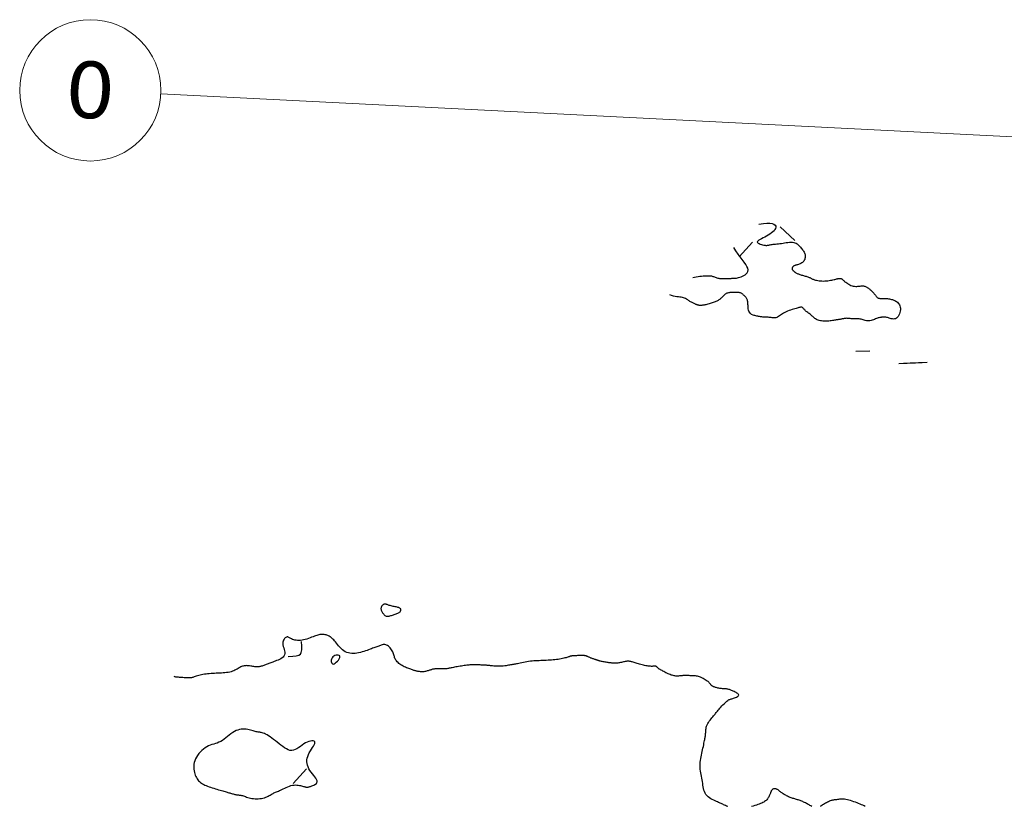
# Model space of a CAD drawing. Header units: millimetres. Extents: x 32690613 to 32693367, y 5343692 to 5344708.
# Tile 506 of 656: x 32692207 to 32692277, y 5344439 to 5344495. Entities that reach past the tile are written whole.
import ezdxf

# ---------------------------------------------------------------- set-up
doc = ezdxf.new("R2010")
doc.units = ezdxf.units.MM
doc.header["$LTSCALE"] = 20
doc.layers.get('0').update_dxf_attribs({"lineweight": 18})
doc.layers.get('Defpoints').update_dxf_attribs({"color": 11, "lineweight": 18})
doc.layers.add('02-DGM_HL_492.50', color=92, linetype='Continuous')
doc.layers.add('02-DGM_HL_493.00', color=102, linetype='Continuous')
doc.styles.add('Verdana', font='verdana.ttf')

# ---------------------------------------------------------------- blocks, each defined once
blk = doc.blocks.new('A$C78070446')
blk.add_line((4469505.561, 5343027.116), (4470255.144, 5342959.865))
blk.add_circle((4469500.581, 5343027.563), 5)
at = {"insert": (4469500.581, 5343027.563), "char_height": 4, "attachment_point": 5, "rotation": 354.86, "line_spacing_factor": 0.252012, "style": 'Verdana'}
blk.add_mtext('0', dxfattribs=at)

msp = doc.modelspace()

# ---------------------------------------------------------------- linework, layer by layer
at = {"layer": '02-DGM_HL_492.50', "elevation": 492.5, "flags": 128}
for points in [[(32692259.706, 5344480.104), (32692260.014, 5344480.156), (32692260.271, 5344480.178), (32692260.478, 5344480.173), (32692260.641, 5344480.145), (32692260.761, 5344480.099), (32692260.842, 5344480.038), (32692260.887, 5344479.967), (32692260.899, 5344479.889), (32692260.881, 5344479.809), (32692260.838, 5344479.727), (32692260.773, 5344479.645), (32692260.688, 5344479.564), (32692260.589, 5344479.484), (32692260.479, 5344479.407), (32692260.361, 5344479.333), (32692260.239, 5344479.263), (32692260.117, 5344479.198), (32692259.999, 5344479.138), (32692259.889, 5344479.082), (32692259.79, 5344479.03), (32692259.706, 5344478.981), (32692259.642, 5344478.935), (32692259.602, 5344478.891), (32692259.588, 5344478.848), (32692259.605, 5344478.807), (32692259.647, 5344478.768), (32692259.709, 5344478.732), (32692259.786, 5344478.699), (32692259.872, 5344478.67), (32692259.962, 5344478.646), (32692260.05, 5344478.627), (32692260.131, 5344478.614), (32692260.201, 5344478.607), (32692260.26, 5344478.607), (32692260.313, 5344478.611), (32692260.36, 5344478.619), (32692260.407, 5344478.629), (32692260.454, 5344478.64), (32692260.505, 5344478.653), (32692260.563, 5344478.664), (32692260.63, 5344478.674), (32692260.705, 5344478.683), (32692260.788, 5344478.691), (32692260.878, 5344478.7), (32692260.975, 5344478.709), (32692261.077, 5344478.72), (32692261.183, 5344478.733), (32692261.294, 5344478.748), (32692261.407, 5344478.766), (32692261.522, 5344478.786), (32692261.636, 5344478.805), (32692261.75, 5344478.821), (32692261.861, 5344478.832), (32692261.968, 5344478.837), (32692262.069, 5344478.834), (32692262.163, 5344478.82), (32692262.249, 5344478.795), (32692262.327, 5344478.758), (32692262.399, 5344478.714), (32692262.465, 5344478.662), (32692262.525, 5344478.605), (32692262.582, 5344478.544), (32692262.635, 5344478.483), (32692262.685, 5344478.421), (32692262.733, 5344478.362), (32692262.779, 5344478.303), (32692262.822, 5344478.246), (32692262.861, 5344478.189), (32692262.895, 5344478.132), (32692262.924, 5344478.073), (32692262.947, 5344478.013), (32692262.964, 5344477.951), (32692262.974, 5344477.886), (32692262.976, 5344477.819), (32692262.971, 5344477.752), (32692262.959, 5344477.685), (32692262.939, 5344477.62), (32692262.913, 5344477.558), (32692262.879, 5344477.501), (32692262.837, 5344477.449), (32692262.789, 5344477.404), (32692262.735, 5344477.364), (32692262.677, 5344477.331), (32692262.617, 5344477.302), (32692262.556, 5344477.277), (32692262.496, 5344477.256), (32692262.44, 5344477.238), (32692262.387, 5344477.223), (32692262.341, 5344477.209), (32692262.3, 5344477.197), (32692262.264, 5344477.185), (32692262.232, 5344477.174), (32692262.204, 5344477.163), (32692262.179, 5344477.15), (32692262.156, 5344477.137), (32692262.136, 5344477.121), (32692262.116, 5344477.104), (32692262.098, 5344477.084), (32692262.082, 5344477.063), (32692262.068, 5344477.041), (32692262.058, 5344477.018), (32692262.051, 5344476.995), (32692262.047, 5344476.972), (32692262.048, 5344476.948), (32692262.053, 5344476.926), (32692262.062, 5344476.904), (32692262.075, 5344476.883), (32692262.091, 5344476.862), (32692262.109, 5344476.841), (32692262.129, 5344476.821), (32692262.15, 5344476.801), (32692262.171, 5344476.781), (32692262.193, 5344476.761), (32692262.215, 5344476.741), (32692262.239, 5344476.721), (32692262.265, 5344476.701), (32692262.293, 5344476.681), (32692262.324, 5344476.662), (32692262.36, 5344476.642), (32692262.4, 5344476.623), (32692262.445, 5344476.604), (32692262.494, 5344476.585), (32692262.547, 5344476.566), (32692262.604, 5344476.548), (32692262.663, 5344476.529), (32692262.725, 5344476.511), (32692262.787, 5344476.492), (32692262.85, 5344476.474), (32692262.913, 5344476.455), (32692262.976, 5344476.437), (32692263.037, 5344476.419), (32692263.096, 5344476.4), (32692263.153, 5344476.381), (32692263.206, 5344476.363), (32692263.256, 5344476.344), (32692263.301, 5344476.325), (32692263.341, 5344476.305), (32692263.378, 5344476.286), (32692263.414, 5344476.267), (32692263.45, 5344476.247), (32692263.489, 5344476.228), (32692263.532, 5344476.209), (32692263.582, 5344476.19), (32692263.64, 5344476.171), (32692263.709, 5344476.153), (32692263.786, 5344476.136), (32692263.871, 5344476.121), (32692263.963, 5344476.107), (32692264.059, 5344476.097), (32692264.16, 5344476.09), (32692264.262, 5344476.087), (32692264.366, 5344476.088), (32692264.47, 5344476.095), (32692264.573, 5344476.106), (32692264.672, 5344476.12), (32692264.768, 5344476.136), (32692264.858, 5344476.154), (32692264.942, 5344476.172), (32692265.018, 5344476.189), (32692265.085, 5344476.205), (32692265.142, 5344476.219), (32692265.19, 5344476.231), (32692265.23, 5344476.24), (32692265.264, 5344476.248), (32692265.294, 5344476.254), (32692265.319, 5344476.259), (32692265.343, 5344476.263), (32692265.366, 5344476.266), (32692265.389, 5344476.269), (32692265.412, 5344476.271), (32692265.436, 5344476.272), (32692265.459, 5344476.271), (32692265.483, 5344476.268), (32692265.506, 5344476.263), (32692265.528, 5344476.256), (32692265.55, 5344476.246), (32692265.571, 5344476.232), (32692265.592, 5344476.216), (32692265.615, 5344476.196), (32692265.641, 5344476.172), (32692265.67, 5344476.145), (32692265.704, 5344476.113), (32692265.744, 5344476.078), (32692265.792, 5344476.038), (32692265.847, 5344475.995), (32692265.911, 5344475.949), (32692265.98, 5344475.902), (32692266.055, 5344475.856), (32692266.133, 5344475.814), (32692266.215, 5344475.776), (32692266.298, 5344475.745), (32692266.382, 5344475.722), (32692266.466, 5344475.71), (32692266.549, 5344475.705), (32692266.63, 5344475.708), (32692266.709, 5344475.714), (32692266.786, 5344475.723), (32692266.859, 5344475.733), (32692266.928, 5344475.741), (32692266.993, 5344475.746), (32692267.053, 5344475.746), (32692267.108, 5344475.741), (32692267.16, 5344475.731), (32692267.208, 5344475.718), (32692267.252, 5344475.701), (32692267.294, 5344475.682), (32692267.334, 5344475.66), (32692267.373, 5344475.636), (32692267.409, 5344475.611), (32692267.445, 5344475.584), (32692267.48, 5344475.557), (32692267.514, 5344475.528), (32692267.547, 5344475.5), (32692267.58, 5344475.47), (32692267.613, 5344475.44), (32692267.645, 5344475.41), (32692267.678, 5344475.38), (32692267.71, 5344475.35), (32692267.742, 5344475.319), (32692267.774, 5344475.288), (32692267.804, 5344475.257), (32692267.834, 5344475.224), (32692267.864, 5344475.191), (32692267.892, 5344475.156), (32692267.919, 5344475.12), (32692267.945, 5344475.083), (32692267.97, 5344475.047), (32692267.996, 5344475.012), (32692268.023, 5344474.979), (32692268.05, 5344474.949), (32692268.079, 5344474.922), (32692268.11, 5344474.9), (32692268.143, 5344474.883), (32692268.179, 5344474.871), (32692268.216, 5344474.862), (32692268.254, 5344474.857), (32692268.294, 5344474.855), (32692268.335, 5344474.854), (32692268.376, 5344474.855), (32692268.418, 5344474.857), (32692268.459, 5344474.858), (32692268.502, 5344474.859), (32692268.546, 5344474.86), (32692268.591, 5344474.86), (32692268.64, 5344474.859), (32692268.691, 5344474.856), (32692268.747, 5344474.851), (32692268.807, 5344474.844), (32692268.873, 5344474.835), (32692268.942, 5344474.823), (32692269.015, 5344474.808), (32692269.089, 5344474.789), (32692269.164, 5344474.767), (32692269.238, 5344474.74), (32692269.311, 5344474.708), (32692269.381, 5344474.672), (32692269.447, 5344474.63), (32692269.508, 5344474.583), (32692269.563, 5344474.529), (32692269.611, 5344474.469), (32692269.651, 5344474.402), (32692269.682, 5344474.328), (32692269.703, 5344474.246), (32692269.713, 5344474.157), (32692269.71, 5344474.059), (32692269.697, 5344473.958), (32692269.673, 5344473.855), (32692269.639, 5344473.754), (32692269.597, 5344473.66), (32692269.548, 5344473.576), (32692269.491, 5344473.505), (32692269.429, 5344473.451), (32692269.362, 5344473.416), (32692269.291, 5344473.399), (32692269.217, 5344473.396), (32692269.143, 5344473.405), (32692269.069, 5344473.421), (32692268.996, 5344473.442), (32692268.926, 5344473.464), (32692268.86, 5344473.484), (32692268.8, 5344473.5), (32692268.744, 5344473.512), (32692268.692, 5344473.519), (32692268.643, 5344473.524), (32692268.598, 5344473.526), (32692268.554, 5344473.527), (32692268.511, 5344473.526), (32692268.47, 5344473.524), (32692268.428, 5344473.523), (32692268.386, 5344473.52), (32692268.342, 5344473.516), (32692268.296, 5344473.511), (32692268.248, 5344473.502), (32692268.197, 5344473.49), (32692268.143, 5344473.474), (32692268.083, 5344473.454), (32692268.019, 5344473.428), (32692267.951, 5344473.399), (32692267.878, 5344473.368), (32692267.803, 5344473.338), (32692267.725, 5344473.311), (32692267.644, 5344473.288), (32692267.562, 5344473.271), (32692267.479, 5344473.263), (32692267.396, 5344473.265), (32692267.313, 5344473.275), (32692267.231, 5344473.291), (32692267.151, 5344473.311), (32692267.073, 5344473.334), (32692266.999, 5344473.356), (32692266.928, 5344473.376), (32692266.863, 5344473.392), (32692266.802, 5344473.402), (32692266.746, 5344473.407), (32692266.692, 5344473.409), (32692266.641, 5344473.407), (32692266.59, 5344473.405), (32692266.538, 5344473.402), (32692266.485, 5344473.4), (32692266.429, 5344473.4), (32692266.368, 5344473.404), (32692266.304, 5344473.41), (32692266.238, 5344473.417), (32692266.17, 5344473.426), (32692266.102, 5344473.434), (32692266.034, 5344473.44), (32692265.968, 5344473.445), (32692265.904, 5344473.447), (32692265.843, 5344473.445), (32692265.785, 5344473.439), (32692265.73, 5344473.431), (32692265.678, 5344473.422), (32692265.628, 5344473.411), (32692265.581, 5344473.4), (32692265.536, 5344473.389), (32692265.492, 5344473.379), (32692265.45, 5344473.371), (32692265.409, 5344473.365), (32692265.368, 5344473.359), (32692265.325, 5344473.354), (32692265.279, 5344473.348), (32692265.23, 5344473.342), (32692265.177, 5344473.335), (32692265.118, 5344473.326), (32692265.052, 5344473.315), (32692264.981, 5344473.303), (32692264.905, 5344473.29), (32692264.825, 5344473.277), (32692264.741, 5344473.265), (32692264.655, 5344473.255), (32692264.567, 5344473.246), (32692264.478, 5344473.241), (32692264.389, 5344473.24), (32692264.3, 5344473.242), (32692264.213, 5344473.248), (32692264.129, 5344473.258), (32692264.047, 5344473.272), (32692263.97, 5344473.29), (32692263.897, 5344473.312), (32692263.831, 5344473.339), (32692263.77, 5344473.37), (32692263.715, 5344473.404), (32692263.663, 5344473.442), (32692263.615, 5344473.482), (32692263.568, 5344473.524), (32692263.522, 5344473.567), (32692263.474, 5344473.61), (32692263.425, 5344473.653), (32692263.373, 5344473.695), (32692263.318, 5344473.737), (32692263.263, 5344473.778), (32692263.207, 5344473.818), (32692263.152, 5344473.858), (32692263.099, 5344473.898), (32692263.049, 5344473.938), (32692263.003, 5344473.978), (32692262.963, 5344474.018), (32692262.926, 5344474.057), (32692262.893, 5344474.095), (32692262.862, 5344474.129), (32692262.833, 5344474.161), (32692262.804, 5344474.187), (32692262.774, 5344474.209), (32692262.744, 5344474.224), (32692262.711, 5344474.231), (32692262.674, 5344474.232), (32692262.633, 5344474.227), (32692262.587, 5344474.217), (32692262.535, 5344474.203), (32692262.475, 5344474.185), (32692262.407, 5344474.164), (32692262.33, 5344474.141), (32692262.243, 5344474.116), (32692262.147, 5344474.089), (32692262.046, 5344474.06), (32692261.942, 5344474.029), (32692261.836, 5344473.995), (32692261.731, 5344473.957), (32692261.63, 5344473.916), (32692261.534, 5344473.87), (32692261.446, 5344473.821), (32692261.365, 5344473.769), (32692261.29, 5344473.717), (32692261.219, 5344473.666), (32692261.152, 5344473.617), (32692261.088, 5344473.574), (32692261.026, 5344473.537), (32692260.965, 5344473.509), (32692260.903, 5344473.491), (32692260.84, 5344473.481), (32692260.777, 5344473.479), (32692260.712, 5344473.482), (32692260.646, 5344473.489), (32692260.578, 5344473.498), (32692260.508, 5344473.508), (32692260.436, 5344473.516), (32692260.362, 5344473.523), (32692260.285, 5344473.527), (32692260.208, 5344473.53), (32692260.13, 5344473.533), (32692260.051, 5344473.536), (32692259.974, 5344473.54), (32692259.898, 5344473.545), (32692259.823, 5344473.553), (32692259.751, 5344473.565), (32692259.681, 5344473.578), (32692259.613, 5344473.593), (32692259.546, 5344473.609), (32692259.481, 5344473.625), (32692259.417, 5344473.641), (32692259.354, 5344473.655), (32692259.29, 5344473.666)], [(32692262.253, 5344478.952), (32692261.215, 5344479.913)], [(32692259.255, 5344478.835), (32692258.295, 5344477.797)], [(32692255.016, 5344476.335), (32692255.142, 5344476.367), (32692255.269, 5344476.393), (32692255.396, 5344476.412), (32692255.521, 5344476.427), (32692255.641, 5344476.438), (32692255.754, 5344476.445), (32692255.858, 5344476.451), (32692255.95, 5344476.454), (32692256.029, 5344476.457), (32692256.097, 5344476.46), (32692256.156, 5344476.46), (32692256.208, 5344476.459), (32692256.255, 5344476.456), (32692256.299, 5344476.45), (32692256.343, 5344476.442), (32692256.389, 5344476.43), (32692256.438, 5344476.414), (32692256.491, 5344476.396), (32692256.547, 5344476.376), (32692256.605, 5344476.355), (32692256.666, 5344476.334), (32692256.727, 5344476.314), (32692256.79, 5344476.296), (32692256.853, 5344476.281), (32692256.916, 5344476.27), (32692256.979, 5344476.262), (32692257.042, 5344476.257), (32692257.104, 5344476.255), (32692257.167, 5344476.254), (32692257.23, 5344476.255), (32692257.292, 5344476.257), (32692257.354, 5344476.259), (32692257.417, 5344476.262), (32692257.479, 5344476.264), (32692257.542, 5344476.266), (32692257.604, 5344476.269), (32692257.667, 5344476.271), (32692257.729, 5344476.274), (32692257.792, 5344476.276), (32692257.854, 5344476.279), (32692257.917, 5344476.281), (32692257.98, 5344476.285), (32692258.046, 5344476.291), (32692258.114, 5344476.299), (32692258.186, 5344476.312), (32692258.263, 5344476.33), (32692258.345, 5344476.354), (32692258.434, 5344476.385), (32692258.529, 5344476.424), (32692258.626, 5344476.472), (32692258.718, 5344476.529), (32692258.801, 5344476.597), (32692258.867, 5344476.676), (32692258.911, 5344476.767), (32692258.928, 5344476.87), (32692258.911, 5344476.987), (32692258.856, 5344477.118), (32692258.768, 5344477.263), (32692258.655, 5344477.423), (32692258.522, 5344477.597), (32692258.377, 5344477.787), (32692258.226, 5344477.992), (32692258.077, 5344478.213), (32692257.936, 5344478.45)], [(32692259.29, 5344473.666), (32692259.178, 5344473.728), (32692259.093, 5344473.797), (32692259.03, 5344473.872), (32692258.987, 5344473.951), (32692258.96, 5344474.033), (32692258.945, 5344474.116), (32692258.937, 5344474.198), (32692258.933, 5344474.278), (32692258.93, 5344474.354), (32692258.927, 5344474.426), (32692258.922, 5344474.494), (32692258.917, 5344474.558), (32692258.909, 5344474.619), (32692258.9, 5344474.675), (32692258.887, 5344474.727), (32692258.872, 5344474.776), (32692258.853, 5344474.82), (32692258.83, 5344474.861), (32692258.805, 5344474.898), (32692258.777, 5344474.933), (32692258.748, 5344474.967), (32692258.717, 5344474.998), (32692258.685, 5344475.029), (32692258.652, 5344475.059), (32692258.62, 5344475.089), (32692258.587, 5344475.118), (32692258.553, 5344475.147), (32692258.518, 5344475.173), (32692258.48, 5344475.198), (32692258.441, 5344475.221), (32692258.398, 5344475.24), (32692258.353, 5344475.256), (32692258.303, 5344475.268), (32692258.251, 5344475.276), (32692258.196, 5344475.281), (32692258.138, 5344475.284), (32692258.078, 5344475.284), (32692258.017, 5344475.284), (32692257.955, 5344475.282), (32692257.893, 5344475.279), (32692257.831, 5344475.277), (32692257.769, 5344475.274), (32692257.708, 5344475.27), (32692257.649, 5344475.265), (32692257.591, 5344475.257), (32692257.537, 5344475.248), (32692257.485, 5344475.236), (32692257.437, 5344475.22), (32692257.392, 5344475.201), (32692257.352, 5344475.178), (32692257.314, 5344475.153), (32692257.279, 5344475.125), (32692257.246, 5344475.096), (32692257.214, 5344475.065), (32692257.184, 5344475.033), (32692257.153, 5344475), (32692257.123, 5344474.968), (32692257.093, 5344474.936), (32692257.061, 5344474.903), (32692257.028, 5344474.871), (32692256.993, 5344474.84), (32692256.956, 5344474.808), (32692256.915, 5344474.778), (32692256.871, 5344474.747), (32692256.824, 5344474.718), (32692256.772, 5344474.689), (32692256.717, 5344474.661), (32692256.659, 5344474.633), (32692256.597, 5344474.606), (32692256.532, 5344474.581), (32692256.464, 5344474.556), (32692256.393, 5344474.531), (32692256.32, 5344474.508), (32692256.245, 5344474.486), (32692256.17, 5344474.465), (32692256.094, 5344474.446), (32692256.02, 5344474.428), (32692255.948, 5344474.412), (32692255.88, 5344474.398), (32692255.815, 5344474.386), (32692255.756, 5344474.377), (32692255.701, 5344474.369), (32692255.65, 5344474.364), (32692255.603, 5344474.361), (32692255.56, 5344474.36), (32692255.519, 5344474.361), (32692255.481, 5344474.364), (32692255.445, 5344474.368), (32692255.411, 5344474.375), (32692255.378, 5344474.383), (32692255.345, 5344474.393), (32692255.312, 5344474.405), (32692255.278, 5344474.418), (32692255.242, 5344474.433), (32692255.204, 5344474.45), (32692255.163, 5344474.469), (32692255.119, 5344474.489), (32692255.072, 5344474.51), (32692255.023, 5344474.533), (32692254.972, 5344474.558), (32692254.921, 5344474.585), (32692254.868, 5344474.613), (32692254.817, 5344474.643), (32692254.766, 5344474.675), (32692254.717, 5344474.709), (32692254.668, 5344474.743), (32692254.617, 5344474.778), (32692254.564, 5344474.811), (32692254.506, 5344474.843), (32692254.443, 5344474.871), (32692254.373, 5344474.896), (32692254.293, 5344474.916), (32692254.204, 5344474.932), (32692254.106, 5344474.944), (32692254.001, 5344474.956), (32692253.888, 5344474.97), (32692253.77, 5344474.989), (32692253.648, 5344475.016), (32692253.523, 5344475.054), (32692253.397, 5344475.104)], [(32692266.562, 5344471.115), (32692267.562, 5344471.154)], [(32692271.598, 5344470.311), (32692271.266, 5344470.298), (32692271.004, 5344470.287), (32692270.79, 5344470.279), (32692270.598, 5344470.272), (32692270.407, 5344470.264), (32692270.192, 5344470.256), (32692269.931, 5344470.246), (32692269.599, 5344470.233)]]:
    msp.add_lwpolyline(points, dxfattribs=at)
at = {"layer": '02-DGM_HL_493.00', "elevation": 493, "flags": 128}
for points in [[(32692233.235, 5344453.228), (32692233.2, 5344453.224), (32692233.165, 5344453.213), (32692233.131, 5344453.197), (32692233.099, 5344453.177), (32692233.069, 5344453.153), (32692233.042, 5344453.125), (32692233.017, 5344453.096), (32692232.995, 5344453.064), (32692232.978, 5344453.032), (32692232.964, 5344452.998), (32692232.955, 5344452.963), (32692232.95, 5344452.925), (32692232.95, 5344452.886), (32692232.956, 5344452.845), (32692232.967, 5344452.801), (32692232.984, 5344452.754), (32692233.006, 5344452.704), (32692233.034, 5344452.653), (32692233.067, 5344452.602), (32692233.104, 5344452.552), (32692233.144, 5344452.506), (32692233.187, 5344452.464), (32692233.232, 5344452.429), (32692233.279, 5344452.401), (32692233.326, 5344452.382), (32692233.374, 5344452.372), (32692233.423, 5344452.369), (32692233.474, 5344452.372), (32692233.527, 5344452.38), (32692233.582, 5344452.393), (32692233.64, 5344452.408), (32692233.7, 5344452.426), (32692233.763, 5344452.444), (32692233.828, 5344452.464), (32692233.894, 5344452.484), (32692233.959, 5344452.506), (32692234.022, 5344452.528), (32692234.082, 5344452.552), (32692234.138, 5344452.577), (32692234.188, 5344452.603), (32692234.232, 5344452.631), (32692234.269, 5344452.659), (32692234.299, 5344452.688), (32692234.323, 5344452.717), (32692234.342, 5344452.746), (32692234.354, 5344452.775), (32692234.361, 5344452.803), (32692234.363, 5344452.83), (32692234.359, 5344452.855), (32692234.35, 5344452.879), (32692234.335, 5344452.901), (32692234.313, 5344452.922), (32692234.284, 5344452.942), (32692234.249, 5344452.961), (32692234.205, 5344452.978), (32692234.154, 5344452.994), (32692234.094, 5344453.01), (32692234.028, 5344453.024), (32692233.957, 5344453.038), (32692233.883, 5344453.052), (32692233.808, 5344453.067), (32692233.734, 5344453.082), (32692233.663, 5344453.098), (32692233.597, 5344453.116), (32692233.537, 5344453.135), (32692233.483, 5344453.154), (32692233.433, 5344453.174), (32692233.389, 5344453.192), (32692233.347, 5344453.207), (32692233.308, 5344453.219), (32692233.271, 5344453.227)], [(32692229.545, 5344449.486), (32692229.493, 5344449.415), (32692229.457, 5344449.334), (32692229.437, 5344449.25), (32692229.432, 5344449.169), (32692229.443, 5344449.096), (32692229.469, 5344449.038), (32692229.509, 5344448.999), (32692229.565, 5344448.987), (32692229.633, 5344449.004), (32692229.711, 5344449.047), (32692229.791, 5344449.11), (32692229.87, 5344449.186), (32692229.94, 5344449.27), (32692229.996, 5344449.355), (32692230.033, 5344449.436), (32692230.045, 5344449.506), (32692230.028, 5344449.56), (32692229.986, 5344449.597), (32692229.926, 5344449.618), (32692229.853, 5344449.623), (32692229.772, 5344449.612), (32692229.69, 5344449.586), (32692229.612, 5344449.544)], [(32692224.697, 5344439.523), (32692224.793, 5344439.554), (32692224.883, 5344439.591), (32692224.967, 5344439.63), (32692225.046, 5344439.672), (32692225.12, 5344439.714), (32692225.19, 5344439.755), (32692225.256, 5344439.795), (32692225.319, 5344439.831), (32692225.379, 5344439.862), (32692225.438, 5344439.89), (32692225.496, 5344439.916), (32692225.556, 5344439.942), (32692225.62, 5344439.969), (32692225.688, 5344439.997), (32692225.762, 5344440.03), (32692225.843, 5344440.068), (32692225.934, 5344440.112), (32692226.031, 5344440.16), (32692226.135, 5344440.21), (32692226.243, 5344440.26), (32692226.355, 5344440.307), (32692226.467, 5344440.349), (32692226.579, 5344440.384), (32692226.689, 5344440.41), (32692226.796, 5344440.424), (32692226.899, 5344440.428), (32692226.997, 5344440.424), (32692227.09, 5344440.413), (32692227.178, 5344440.398), (32692227.259, 5344440.379), (32692227.333, 5344440.359), (32692227.401, 5344440.34), (32692227.46, 5344440.323), (32692227.513, 5344440.308), (32692227.559, 5344440.295), (32692227.601, 5344440.285), (32692227.638, 5344440.278), (32692227.673, 5344440.273), (32692227.705, 5344440.27), (32692227.737, 5344440.27), (32692227.768, 5344440.272), (32692227.8, 5344440.278), (32692227.835, 5344440.285), (32692227.871, 5344440.296), (32692227.912, 5344440.309), (32692227.958, 5344440.325), (32692228.009, 5344440.344), (32692228.067, 5344440.366), (32692228.132, 5344440.391), (32692228.2, 5344440.42), (32692228.266, 5344440.453), (32692228.328, 5344440.493), (32692228.379, 5344440.539), (32692228.416, 5344440.593), (32692228.433, 5344440.655), (32692228.428, 5344440.728), (32692228.396, 5344440.81), (32692228.342, 5344440.902), (32692228.271, 5344441.002), (32692228.189, 5344441.109), (32692228.1, 5344441.222), (32692228.011, 5344441.339), (32692227.927, 5344441.459), (32692227.853, 5344441.581), (32692227.793, 5344441.704), (32692227.749, 5344441.827), (32692227.721, 5344441.951), (32692227.708, 5344442.076), (32692227.711, 5344442.201), (32692227.73, 5344442.327), (32692227.764, 5344442.453), (32692227.813, 5344442.58), (32692227.878, 5344442.707), (32692227.952, 5344442.833), (32692228.03, 5344442.955), (32692228.107, 5344443.071), (32692228.176, 5344443.179), (32692228.232, 5344443.277), (32692228.269, 5344443.362), (32692228.281, 5344443.432), (32692228.263, 5344443.486), (32692228.22, 5344443.524), (32692228.153, 5344443.545), (32692228.067, 5344443.549), (32692227.967, 5344443.537), (32692227.855, 5344443.51), (32692227.737, 5344443.466), (32692227.614, 5344443.406), (32692227.492, 5344443.332), (32692227.37, 5344443.248), (32692227.249, 5344443.16), (32692227.127, 5344443.075), (32692227.005, 5344442.996), (32692226.882, 5344442.932), (32692226.759, 5344442.887), (32692226.635, 5344442.868), (32692226.509, 5344442.878), (32692226.383, 5344442.914), (32692226.255, 5344442.974), (32692226.127, 5344443.051), (32692225.998, 5344443.142), (32692225.869, 5344443.242), (32692225.74, 5344443.347), (32692225.611, 5344443.453), (32692225.482, 5344443.555), (32692225.355, 5344443.653), (32692225.23, 5344443.744), (32692225.11, 5344443.828), (32692224.995, 5344443.904), (32692224.887, 5344443.97), (32692224.787, 5344444.026), (32692224.697, 5344444.071), (32692224.618, 5344444.103), (32692224.547, 5344444.125), (32692224.483, 5344444.14), (32692224.423, 5344444.149), (32692224.367, 5344444.154), (32692224.311, 5344444.159), (32692224.254, 5344444.166), (32692224.193, 5344444.176), (32692224.127, 5344444.192), (32692224.056, 5344444.213), (32692223.979, 5344444.237), (32692223.898, 5344444.264), (32692223.81, 5344444.29), (32692223.718, 5344444.316), (32692223.621, 5344444.339), (32692223.519, 5344444.358), (32692223.411, 5344444.372), (32692223.3, 5344444.379), (32692223.184, 5344444.378), (32692223.066, 5344444.368), (32692222.946, 5344444.348), (32692222.824, 5344444.315), (32692222.702, 5344444.27), (32692222.579, 5344444.21), (32692222.457, 5344444.136), (32692222.335, 5344444.05), (32692222.214, 5344443.956), (32692222.093, 5344443.858), (32692221.971, 5344443.76), (32692221.85, 5344443.666), (32692221.728, 5344443.58), (32692221.606, 5344443.505), (32692221.483, 5344443.445), (32692221.36, 5344443.396), (32692221.236, 5344443.356), (32692221.113, 5344443.319), (32692220.989, 5344443.282), (32692220.866, 5344443.242), (32692220.742, 5344443.193), (32692220.62, 5344443.133), (32692220.498, 5344443.058), (32692220.379, 5344442.97), (32692220.264, 5344442.87), (32692220.155, 5344442.76), (32692220.054, 5344442.643), (32692219.963, 5344442.521), (32692219.885, 5344442.395), (32692219.82, 5344442.268), (32692219.77, 5344442.141), (32692219.734, 5344442.015), (32692219.711, 5344441.891), (32692219.7, 5344441.77), (32692219.699, 5344441.651), (32692219.707, 5344441.536), (32692219.723, 5344441.426), (32692219.745, 5344441.32), (32692219.773, 5344441.219), (32692219.805, 5344441.124), (32692219.843, 5344441.034), (32692219.885, 5344440.95), (32692219.932, 5344440.871), (32692219.985, 5344440.797), (32692220.042, 5344440.729), (32692220.105, 5344440.667), (32692220.172, 5344440.609), (32692220.244, 5344440.557), (32692220.322, 5344440.508), (32692220.404, 5344440.463), (32692220.492, 5344440.421), (32692220.585, 5344440.38), (32692220.683, 5344440.342), (32692220.786, 5344440.304), (32692220.894, 5344440.267), (32692221.006, 5344440.23), (32692221.119, 5344440.193), (32692221.233, 5344440.158), (32692221.345, 5344440.124), (32692221.455, 5344440.092), (32692221.56, 5344440.061), (32692221.658, 5344440.032), (32692221.749, 5344440.006), (32692221.834, 5344439.981), (32692221.912, 5344439.959), (32692221.985, 5344439.937), (32692222.054, 5344439.917), (32692222.121, 5344439.898), (32692222.185, 5344439.879), (32692222.249, 5344439.861), (32692222.312, 5344439.842), (32692222.375, 5344439.824), (32692222.437, 5344439.807), (32692222.498, 5344439.791), (32692222.558, 5344439.775), (32692222.616, 5344439.762), (32692222.672, 5344439.75), (32692222.726, 5344439.74), (32692222.777, 5344439.733), (32692222.827, 5344439.727), (32692222.876, 5344439.722), (32692222.925, 5344439.717), (32692222.976, 5344439.71), (32692223.029, 5344439.701), (32692223.085, 5344439.689), (32692223.146, 5344439.673), (32692223.212, 5344439.653), (32692223.283, 5344439.628), (32692223.36, 5344439.602), (32692223.441, 5344439.574), (32692223.528, 5344439.546), (32692223.621, 5344439.52), (32692223.718, 5344439.497), (32692223.82, 5344439.477), (32692223.928, 5344439.463), (32692224.038, 5344439.455), (32692224.151, 5344439.452), (32692224.265, 5344439.454), (32692224.378, 5344439.463), (32692224.488, 5344439.477), (32692224.595, 5344439.497)]]:
    msp.add_lwpolyline(points, close=True, dxfattribs=at)
for points in [[(32692257.493, 5344438.906), (32692257.411, 5344438.937), (32692257.335, 5344438.969), (32692257.263, 5344439), (32692257.197, 5344439.03), (32692257.135, 5344439.058), (32692257.077, 5344439.084), (32692257.021, 5344439.11), (32692256.963, 5344439.136), (32692256.903, 5344439.163), (32692256.839, 5344439.192), (32692256.767, 5344439.224), (32692256.687, 5344439.26), (32692256.598, 5344439.301), (32692256.501, 5344439.347), (32692256.399, 5344439.399), (32692256.297, 5344439.457), (32692256.198, 5344439.522), (32692256.104, 5344439.593), (32692256.018, 5344439.672), (32692255.945, 5344439.76), (32692255.886, 5344439.855), (32692255.84, 5344439.957), (32692255.805, 5344440.066), (32692255.777, 5344440.18), (32692255.756, 5344440.299), (32692255.737, 5344440.42), (32692255.72, 5344440.543), (32692255.701, 5344440.667), (32692255.679, 5344440.792), (32692255.654, 5344440.916), (32692255.629, 5344441.04), (32692255.603, 5344441.164), (32692255.58, 5344441.288), (32692255.561, 5344441.413), (32692255.546, 5344441.537), (32692255.537, 5344441.662), (32692255.536, 5344441.787), (32692255.542, 5344441.912), (32692255.553, 5344442.038), (32692255.57, 5344442.163), (32692255.59, 5344442.289), (32692255.613, 5344442.415), (32692255.638, 5344442.541), (32692255.665, 5344442.668), (32692255.691, 5344442.793), (32692255.717, 5344442.918), (32692255.742, 5344443.04), (32692255.767, 5344443.158), (32692255.791, 5344443.271), (32692255.813, 5344443.377), (32692255.833, 5344443.475), (32692255.852, 5344443.564), (32692255.868, 5344443.644), (32692255.883, 5344443.714), (32692255.895, 5344443.778), (32692255.906, 5344443.838), (32692255.914, 5344443.894), (32692255.921, 5344443.95), (32692255.926, 5344444.007), (32692255.93, 5344444.068), (32692255.932, 5344444.133), (32692255.934, 5344444.203), (32692255.938, 5344444.276), (32692255.945, 5344444.353), (32692255.956, 5344444.433), (32692255.973, 5344444.515), (32692255.997, 5344444.599), (32692256.031, 5344444.683), (32692256.074, 5344444.768), (32692256.125, 5344444.853), (32692256.183, 5344444.937), (32692256.245, 5344445.018), (32692256.309, 5344445.098), (32692256.373, 5344445.174), (32692256.435, 5344445.246), (32692256.493, 5344445.313), (32692256.544, 5344445.375), (32692256.592, 5344445.433), (32692256.636, 5344445.489), (32692256.68, 5344445.544), (32692256.724, 5344445.6), (32692256.77, 5344445.658), (32692256.821, 5344445.72), (32692256.877, 5344445.787), (32692256.94, 5344445.86), (32692257.009, 5344445.937), (32692257.082, 5344446.017), (32692257.157, 5344446.096), (32692257.232, 5344446.173), (32692257.305, 5344446.245), (32692257.374, 5344446.31), (32692257.438, 5344446.365), (32692257.496, 5344446.408), (32692257.547, 5344446.442), (32692257.596, 5344446.467), (32692257.642, 5344446.487), (32692257.689, 5344446.503), (32692257.737, 5344446.517), (32692257.79, 5344446.531), (32692257.848, 5344446.547), (32692257.913, 5344446.567), (32692257.982, 5344446.591), (32692258.051, 5344446.618), (32692258.117, 5344446.648), (32692258.175, 5344446.68), (32692258.223, 5344446.715), (32692258.255, 5344446.75), (32692258.27, 5344446.786), (32692258.263, 5344446.823), (32692258.237, 5344446.86), (32692258.197, 5344446.897), (32692258.144, 5344446.933), (32692258.083, 5344446.968), (32692258.017, 5344447.001), (32692257.949, 5344447.033), (32692257.884, 5344447.063), (32692257.822, 5344447.091), (32692257.766, 5344447.116), (32692257.712, 5344447.138), (32692257.661, 5344447.159), (32692257.611, 5344447.176), (32692257.562, 5344447.191), (32692257.512, 5344447.204), (32692257.461, 5344447.213), (32692257.407, 5344447.22), (32692257.351, 5344447.226), (32692257.293, 5344447.229), (32692257.234, 5344447.232), (32692257.173, 5344447.235), (32692257.112, 5344447.239), (32692257.049, 5344447.244), (32692256.987, 5344447.25), (32692256.924, 5344447.26), (32692256.862, 5344447.271), (32692256.8, 5344447.284), (32692256.741, 5344447.299), (32692256.684, 5344447.315), (32692256.629, 5344447.332), (32692256.579, 5344447.349), (32692256.532, 5344447.366), (32692256.49, 5344447.383), (32692256.452, 5344447.4), (32692256.418, 5344447.416), (32692256.388, 5344447.433), (32692256.362, 5344447.451), (32692256.339, 5344447.469), (32692256.319, 5344447.488), (32692256.301, 5344447.507), (32692256.286, 5344447.528), (32692256.271, 5344447.55), (32692256.255, 5344447.575), (32692256.236, 5344447.601), (32692256.213, 5344447.631), (32692256.184, 5344447.663), (32692256.147, 5344447.699), (32692256.1, 5344447.738), (32692256.043, 5344447.782), (32692255.977, 5344447.828), (32692255.904, 5344447.876), (32692255.825, 5344447.924), (32692255.743, 5344447.969), (32692255.659, 5344448.012), (32692255.576, 5344448.05), (32692255.495, 5344448.082), (32692255.418, 5344448.106), (32692255.344, 5344448.124), (32692255.273, 5344448.137), (32692255.206, 5344448.145), (32692255.14, 5344448.15), (32692255.076, 5344448.152), (32692255.012, 5344448.154), (32692254.95, 5344448.156), (32692254.887, 5344448.158), (32692254.824, 5344448.161), (32692254.762, 5344448.165), (32692254.699, 5344448.168), (32692254.636, 5344448.171), (32692254.574, 5344448.173), (32692254.511, 5344448.173), (32692254.449, 5344448.172), (32692254.386, 5344448.168), (32692254.324, 5344448.163), (32692254.262, 5344448.157), (32692254.199, 5344448.151), (32692254.137, 5344448.145), (32692254.075, 5344448.139), (32692254.012, 5344448.135), (32692253.95, 5344448.133), (32692253.887, 5344448.134), (32692253.824, 5344448.138), (32692253.76, 5344448.144), (32692253.695, 5344448.155), (32692253.629, 5344448.168), (32692253.561, 5344448.186), (32692253.491, 5344448.208), (32692253.418, 5344448.234), (32692253.343, 5344448.265), (32692253.266, 5344448.299), (32692253.189, 5344448.335), (32692253.113, 5344448.373), (32692253.039, 5344448.411), (32692252.969, 5344448.448), (32692252.903, 5344448.484), (32692252.844, 5344448.516), (32692252.791, 5344448.545), (32692252.746, 5344448.57), (32692252.706, 5344448.593), (32692252.671, 5344448.614), (32692252.64, 5344448.633), (32692252.613, 5344448.652), (32692252.588, 5344448.671), (32692252.566, 5344448.69), (32692252.545, 5344448.711), (32692252.525, 5344448.732), (32692252.505, 5344448.753), (32692252.485, 5344448.773), (32692252.466, 5344448.791), (32692252.445, 5344448.807), (32692252.424, 5344448.82), (32692252.401, 5344448.83), (32692252.376, 5344448.834), (32692252.349, 5344448.835), (32692252.318, 5344448.834), (32692252.283, 5344448.831), (32692252.244, 5344448.827), (32692252.199, 5344448.823), (32692252.147, 5344448.821), (32692252.088, 5344448.821), (32692252.022, 5344448.825), (32692251.949, 5344448.831), (32692251.87, 5344448.841), (32692251.786, 5344448.853), (32692251.7, 5344448.868), (32692251.611, 5344448.885), (32692251.521, 5344448.905), (32692251.431, 5344448.926), (32692251.342, 5344448.95), (32692251.255, 5344448.975), (32692251.17, 5344449), (32692251.088, 5344449.026), (32692251.009, 5344449.051), (32692250.935, 5344449.075), (32692250.864, 5344449.098), (32692250.798, 5344449.119), (32692250.737, 5344449.137), (32692250.68, 5344449.152), (32692250.627, 5344449.164), (32692250.575, 5344449.173), (32692250.524, 5344449.179), (32692250.472, 5344449.182), (32692250.418, 5344449.181), (32692250.362, 5344449.177), (32692250.302, 5344449.168), (32692250.239, 5344449.157), (32692250.174, 5344449.144), (32692250.107, 5344449.129), (32692250.039, 5344449.113), (32692249.973, 5344449.098), (32692249.907, 5344449.083), (32692249.844, 5344449.07), (32692249.783, 5344449.06), (32692249.725, 5344449.051), (32692249.67, 5344449.045), (32692249.617, 5344449.041), (32692249.566, 5344449.038), (32692249.516, 5344449.037), (32692249.469, 5344449.038), (32692249.422, 5344449.04), (32692249.377, 5344449.043), (32692249.331, 5344449.047), (32692249.285, 5344449.052), (32692249.238, 5344449.058), (32692249.189, 5344449.065), (32692249.136, 5344449.072), (32692249.08, 5344449.081), (32692249.02, 5344449.091), (32692248.955, 5344449.101), (32692248.886, 5344449.112), (32692248.815, 5344449.124), (32692248.744, 5344449.136), (32692248.675, 5344449.148), (32692248.61, 5344449.16), (32692248.549, 5344449.172), (32692248.495, 5344449.183), (32692248.449, 5344449.194), (32692248.41, 5344449.204), (32692248.376, 5344449.214), (32692248.347, 5344449.224), (32692248.319, 5344449.234), (32692248.292, 5344449.244), (32692248.265, 5344449.255), (32692248.235, 5344449.266), (32692248.201, 5344449.277), (32692248.164, 5344449.29), (32692248.124, 5344449.302), (32692248.082, 5344449.316), (32692248.039, 5344449.33), (32692247.994, 5344449.345), (32692247.949, 5344449.36), (32692247.904, 5344449.377), (32692247.859, 5344449.393), (32692247.815, 5344449.411), (32692247.773, 5344449.428), (32692247.732, 5344449.445), (32692247.692, 5344449.463), (32692247.654, 5344449.479), (32692247.619, 5344449.495), (32692247.586, 5344449.51), (32692247.555, 5344449.524), (32692247.525, 5344449.536), (32692247.496, 5344449.548), (32692247.464, 5344449.557), (32692247.429, 5344449.566), (32692247.39, 5344449.573), (32692247.344, 5344449.578), (32692247.291, 5344449.582), (32692247.229, 5344449.584), (32692247.161, 5344449.585), (32692247.087, 5344449.585), (32692247.011, 5344449.583), (32692246.935, 5344449.581), (32692246.859, 5344449.579), (32692246.788, 5344449.576), (32692246.722, 5344449.574), (32692246.663, 5344449.571), (32692246.611, 5344449.569), (32692246.566, 5344449.567), (32692246.526, 5344449.564), (32692246.49, 5344449.561), (32692246.458, 5344449.557), (32692246.429, 5344449.553), (32692246.403, 5344449.547), (32692246.377, 5344449.54), (32692246.352, 5344449.532), (32692246.325, 5344449.523), (32692246.295, 5344449.512), (32692246.26, 5344449.499), (32692246.22, 5344449.485), (32692246.172, 5344449.47), (32692246.115, 5344449.453), (32692246.048, 5344449.434), (32692245.972, 5344449.414), (32692245.887, 5344449.393), (32692245.795, 5344449.372), (32692245.696, 5344449.352), (32692245.592, 5344449.333), (32692245.483, 5344449.315), (32692245.37, 5344449.298), (32692245.255, 5344449.285), (32692245.137, 5344449.273), (32692245.017, 5344449.264), (32692244.896, 5344449.256), (32692244.773, 5344449.249), (32692244.649, 5344449.243), (32692244.525, 5344449.238), (32692244.4, 5344449.233), (32692244.275, 5344449.228), (32692244.15, 5344449.222), (32692244.025, 5344449.216), (32692243.9, 5344449.209), (32692243.776, 5344449.2), (32692243.651, 5344449.189), (32692243.526, 5344449.176), (32692243.402, 5344449.16), (32692243.278, 5344449.142), (32692243.155, 5344449.121), (32692243.036, 5344449.098), (32692242.921, 5344449.075), (32692242.813, 5344449.052), (32692242.713, 5344449.03), (32692242.621, 5344449.01), (32692242.541, 5344448.993), (32692242.472, 5344448.98), (32692242.413, 5344448.969), (32692242.361, 5344448.96), (32692242.313, 5344448.952), (32692242.267, 5344448.946), (32692242.219, 5344448.939), (32692242.168, 5344448.931), (32692242.11, 5344448.921), (32692242.044, 5344448.909), (32692241.969, 5344448.896), (32692241.887, 5344448.881), (32692241.8, 5344448.867), (32692241.707, 5344448.854), (32692241.611, 5344448.842), (32692241.513, 5344448.833), (32692241.413, 5344448.827), (32692241.313, 5344448.825), (32692241.215, 5344448.827), (32692241.118, 5344448.831), (32692241.025, 5344448.837), (32692240.937, 5344448.845), (32692240.854, 5344448.853), (32692240.778, 5344448.862), (32692240.711, 5344448.869), (32692240.653, 5344448.876), (32692240.601, 5344448.881), (32692240.554, 5344448.885), (32692240.508, 5344448.889), (32692240.462, 5344448.892), (32692240.412, 5344448.895), (32692240.357, 5344448.898), (32692240.293, 5344448.901), (32692240.219, 5344448.905), (32692240.137, 5344448.909), (32692240.05, 5344448.913), (32692239.961, 5344448.918), (32692239.872, 5344448.922), (32692239.788, 5344448.926), (32692239.71, 5344448.93), (32692239.641, 5344448.933), (32692239.584, 5344448.935), (32692239.539, 5344448.937), (32692239.503, 5344448.938), (32692239.474, 5344448.939), (32692239.452, 5344448.939), (32692239.435, 5344448.938), (32692239.42, 5344448.938), (32692239.407, 5344448.938), (32692239.395, 5344448.937), (32692239.38, 5344448.936), (32692239.363, 5344448.935), (32692239.341, 5344448.933), (32692239.313, 5344448.931), (32692239.277, 5344448.927), (32692239.231, 5344448.922), (32692239.175, 5344448.915), (32692239.107, 5344448.906), (32692239.028, 5344448.896), (32692238.941, 5344448.885), (32692238.847, 5344448.872), (32692238.749, 5344448.858), (32692238.648, 5344448.843), (32692238.547, 5344448.827), (32692238.446, 5344448.811), (32692238.349, 5344448.794), (32692238.255, 5344448.776), (32692238.166, 5344448.759), (32692238.08, 5344448.742), (32692237.999, 5344448.726), (32692237.924, 5344448.71), (32692237.853, 5344448.696), (32692237.788, 5344448.683), (32692237.729, 5344448.672), (32692237.674, 5344448.663), (32692237.621, 5344448.655), (32692237.57, 5344448.649), (32692237.519, 5344448.644), (32692237.466, 5344448.641), (32692237.409, 5344448.639), (32692237.348, 5344448.638), (32692237.28, 5344448.638), (32692237.207, 5344448.639), (32692237.132, 5344448.64), (32692237.054, 5344448.641), (32692236.977, 5344448.641), (32692236.903, 5344448.64), (32692236.831, 5344448.638), (32692236.766, 5344448.634), (32692236.707, 5344448.628), (32692236.654, 5344448.62), (32692236.605, 5344448.61), (32692236.56, 5344448.598), (32692236.516, 5344448.585), (32692236.473, 5344448.571), (32692236.429, 5344448.556), (32692236.383, 5344448.54), (32692236.333, 5344448.524), (32692236.281, 5344448.508), (32692236.226, 5344448.492), (32692236.168, 5344448.478), (32692236.109, 5344448.464), (32692236.048, 5344448.453), (32692235.987, 5344448.444), (32692235.924, 5344448.439), (32692235.862, 5344448.436), (32692235.8, 5344448.437), (32692235.738, 5344448.441), (32692235.678, 5344448.447), (32692235.62, 5344448.454), (32692235.563, 5344448.464), (32692235.509, 5344448.474), (32692235.458, 5344448.485), (32692235.41, 5344448.497), (32692235.364, 5344448.509), (32692235.318, 5344448.523), (32692235.273, 5344448.537), (32692235.225, 5344448.553), (32692235.175, 5344448.57), (32692235.12, 5344448.589), (32692235.06, 5344448.61), (32692234.993, 5344448.634), (32692234.921, 5344448.661), (32692234.845, 5344448.69), (32692234.765, 5344448.721), (32692234.684, 5344448.756), (32692234.602, 5344448.794), (32692234.521, 5344448.835), (32692234.442, 5344448.879), (32692234.366, 5344448.927), (32692234.293, 5344448.978), (32692234.225, 5344449.032), (32692234.162, 5344449.087), (32692234.105, 5344449.145), (32692234.054, 5344449.204), (32692234.009, 5344449.265), (32692233.971, 5344449.326), (32692233.941, 5344449.387), (32692233.917, 5344449.449), (32692233.897, 5344449.512), (32692233.878, 5344449.576), (32692233.86, 5344449.641), (32692233.839, 5344449.708), (32692233.815, 5344449.776), (32692233.784, 5344449.847), (32692233.746, 5344449.919), (32692233.702, 5344449.992), (32692233.651, 5344450.063), (32692233.596, 5344450.131), (32692233.537, 5344450.194), (32692233.475, 5344450.249), (32692233.412, 5344450.295), (32692233.348, 5344450.33), (32692233.285, 5344450.352), (32692233.222, 5344450.364), (32692233.159, 5344450.365), (32692233.097, 5344450.358), (32692233.035, 5344450.345), (32692232.973, 5344450.327), (32692232.912, 5344450.306), (32692232.85, 5344450.283), (32692232.788, 5344450.259), (32692232.725, 5344450.236), (32692232.661, 5344450.211), (32692232.593, 5344450.186), (32692232.522, 5344450.159), (32692232.445, 5344450.13), (32692232.363, 5344450.099), (32692232.275, 5344450.066), (32692232.178, 5344450.029), (32692232.076, 5344449.991), (32692231.967, 5344449.952), (32692231.853, 5344449.914), (32692231.736, 5344449.876), (32692231.615, 5344449.84), (32692231.492, 5344449.808), (32692231.368, 5344449.78), (32692231.244, 5344449.757), (32692231.121, 5344449.741), (32692230.998, 5344449.732), (32692230.877, 5344449.733), (32692230.758, 5344449.744), (32692230.642, 5344449.767), (32692230.529, 5344449.803), (32692230.42, 5344449.854), (32692230.316, 5344449.92), (32692230.217, 5344449.998), (32692230.122, 5344450.086), (32692230.032, 5344450.179), (32692229.948, 5344450.276), (32692229.868, 5344450.372), (32692229.794, 5344450.464), (32692229.726, 5344450.55), (32692229.663, 5344450.626), (32692229.604, 5344450.692), (32692229.55, 5344450.751), (32692229.497, 5344450.801), (32692229.446, 5344450.846), (32692229.396, 5344450.885), (32692229.346, 5344450.919), (32692229.293, 5344450.95), (32692229.239, 5344450.978), (32692229.182, 5344451.003), (32692229.124, 5344451.024), (32692229.064, 5344451.043), (32692229.003, 5344451.058), (32692228.941, 5344451.07), (32692228.878, 5344451.078), (32692228.816, 5344451.081), (32692228.753, 5344451.081), (32692228.689, 5344451.076), (32692228.624, 5344451.067), (32692228.556, 5344451.054), (32692228.484, 5344451.036), (32692228.408, 5344451.013), (32692228.326, 5344450.985), (32692228.237, 5344450.953), (32692228.141, 5344450.916), (32692228.038, 5344450.876), (32692227.931, 5344450.834), (32692227.82, 5344450.793), (32692227.706, 5344450.754), (32692227.592, 5344450.719), (32692227.477, 5344450.69), (32692227.364, 5344450.669), (32692227.254, 5344450.656), (32692227.147, 5344450.653), (32692227.044, 5344450.657), (32692226.947, 5344450.667), (32692226.856, 5344450.683), (32692226.772, 5344450.704), (32692226.695, 5344450.729), (32692226.627, 5344450.757), (32692226.567, 5344450.786), (32692226.516, 5344450.816), (32692226.47, 5344450.844), (32692226.428, 5344450.868), (32692226.389, 5344450.887), (32692226.351, 5344450.898), (32692226.312, 5344450.901), (32692226.271, 5344450.893), (32692226.226, 5344450.872), (32692226.18, 5344450.84), (32692226.134, 5344450.796), (32692226.091, 5344450.742), (32692226.055, 5344450.678), (32692226.027, 5344450.604), (32692226.009, 5344450.522), (32692226.006, 5344450.432), (32692226.016, 5344450.335), (32692226.038, 5344450.233), (32692226.066, 5344450.128), (32692226.095, 5344450.022), (32692226.119, 5344449.917), (32692226.135, 5344449.816), (32692226.137, 5344449.719), (32692226.12, 5344449.63), (32692226.081, 5344449.551), (32692226.022, 5344449.479), (32692225.947, 5344449.416), (32692225.86, 5344449.36), (32692225.765, 5344449.31), (32692225.665, 5344449.265), (32692225.566, 5344449.225), (32692225.47, 5344449.188), (32692225.382, 5344449.155), (32692225.3, 5344449.124), (32692225.223, 5344449.095), (32692225.152, 5344449.068), (32692225.084, 5344449.042), (32692225.02, 5344449.018), (32692224.957, 5344448.994), (32692224.895, 5344448.971), (32692224.833, 5344448.948), (32692224.772, 5344448.925), (32692224.712, 5344448.903), (32692224.652, 5344448.882), (32692224.593, 5344448.862), (32692224.536, 5344448.844), (32692224.481, 5344448.828), (32692224.429, 5344448.814), (32692224.378, 5344448.803), (32692224.329, 5344448.794), (32692224.281, 5344448.789), (32692224.232, 5344448.785), (32692224.181, 5344448.785), (32692224.129, 5344448.786), (32692224.073, 5344448.791), (32692224.012, 5344448.798), (32692223.947, 5344448.807), (32692223.878, 5344448.817), (32692223.805, 5344448.829), (32692223.731, 5344448.84), (32692223.657, 5344448.851), (32692223.583, 5344448.86), (32692223.511, 5344448.866), (32692223.442, 5344448.87), (32692223.378, 5344448.869), (32692223.316, 5344448.865), (32692223.257, 5344448.856), (32692223.2, 5344448.843), (32692223.144, 5344448.826), (32692223.087, 5344448.804), (32692223.029, 5344448.777), (32692222.969, 5344448.746), (32692222.906, 5344448.71), (32692222.84, 5344448.671), (32692222.77, 5344448.629), (32692222.696, 5344448.587), (32692222.617, 5344448.545), (32692222.533, 5344448.506), (32692222.443, 5344448.47), (32692222.347, 5344448.438), (32692222.245, 5344448.412), (32692222.137, 5344448.391), (32692222.025, 5344448.375), (32692221.908, 5344448.362), (32692221.788, 5344448.353), (32692221.666, 5344448.346), (32692221.542, 5344448.34), (32692221.417, 5344448.335), (32692221.292, 5344448.33), (32692221.168, 5344448.324), (32692221.045, 5344448.318), (32692220.922, 5344448.311), (32692220.802, 5344448.302), (32692220.684, 5344448.291), (32692220.569, 5344448.277), (32692220.456, 5344448.26), (32692220.348, 5344448.24), (32692220.244, 5344448.218), (32692220.144, 5344448.194), (32692220.05, 5344448.169), (32692219.962, 5344448.143), (32692219.881, 5344448.119), (32692219.807, 5344448.095), (32692219.741, 5344448.073), (32692219.683, 5344448.054), (32692219.632, 5344448.038), (32692219.584, 5344448.025), (32692219.538, 5344448.014), (32692219.492, 5344448.006), (32692219.443, 5344448.001), (32692219.389, 5344447.998), (32692219.327, 5344447.998), (32692219.256, 5344448), (32692219.179, 5344448.004), (32692219.096, 5344448.009), (32692219.011, 5344448.016), (32692218.925, 5344448.023), (32692218.842, 5344448.03), (32692218.763, 5344448.036), (32692218.691, 5344448.042), (32692218.627, 5344448.046), (32692218.571, 5344448.049), (32692218.521, 5344448.053), (32692218.476, 5344448.058), (32692218.434, 5344448.064), (32692218.394, 5344448.073), (32692218.354, 5344448.086), (32692218.313, 5344448.102)], [(32692226.374, 5344449.529), (32692226.704, 5344449.544), (32692226.951, 5344449.567), (32692227.128, 5344449.611), (32692227.244, 5344449.688), (32692227.311, 5344449.81), (32692227.342, 5344449.989), (32692227.346, 5344450.238), (32692227.335, 5344450.568)], [(32692227.686, 5344441.574), (32692226.726, 5344440.536)], [(32692263.442, 5344438.913), (32692263.378, 5344438.944), (32692263.315, 5344438.977), (32692263.251, 5344439.012), (32692263.187, 5344439.047), (32692263.123, 5344439.083), (32692263.059, 5344439.118), (32692262.995, 5344439.153), (32692262.931, 5344439.187), (32692262.867, 5344439.219), (32692262.804, 5344439.249), (32692262.74, 5344439.277), (32692262.676, 5344439.302), (32692262.613, 5344439.325), (32692262.55, 5344439.347), (32692262.486, 5344439.367), (32692262.423, 5344439.387), (32692262.36, 5344439.406), (32692262.296, 5344439.424), (32692262.233, 5344439.442), (32692262.17, 5344439.461), (32692262.106, 5344439.481), (32692262.043, 5344439.501), (32692261.98, 5344439.523), (32692261.916, 5344439.546), (32692261.853, 5344439.571), (32692261.789, 5344439.599), (32692261.725, 5344439.629), (32692261.662, 5344439.661), (32692261.6, 5344439.695), (32692261.539, 5344439.73), (32692261.48, 5344439.765), (32692261.423, 5344439.801), (32692261.37, 5344439.837), (32692261.32, 5344439.872), (32692261.273, 5344439.906), (32692261.23, 5344439.939), (32692261.191, 5344439.97), (32692261.153, 5344440), (32692261.118, 5344440.027), (32692261.084, 5344440.053), (32692261.051, 5344440.076), (32692261.019, 5344440.097), (32692260.987, 5344440.115), (32692260.955, 5344440.131), (32692260.924, 5344440.144), (32692260.893, 5344440.153), (32692260.862, 5344440.16), (32692260.832, 5344440.164), (32692260.803, 5344440.165), (32692260.775, 5344440.162), (32692260.747, 5344440.157), (32692260.721, 5344440.148), (32692260.696, 5344440.136), (32692260.672, 5344440.122), (32692260.65, 5344440.106), (32692260.63, 5344440.087), (32692260.612, 5344440.068), (32692260.596, 5344440.047), (32692260.582, 5344440.025), (32692260.57, 5344440.002), (32692260.559, 5344439.976), (32692260.548, 5344439.948), (32692260.538, 5344439.918), (32692260.526, 5344439.884), (32692260.512, 5344439.846), (32692260.497, 5344439.804), (32692260.478, 5344439.757), (32692260.457, 5344439.707), (32692260.432, 5344439.654), (32692260.404, 5344439.599), (32692260.372, 5344439.544), (32692260.337, 5344439.489), (32692260.298, 5344439.436), (32692260.255, 5344439.386), (32692260.207, 5344439.339), (32692260.156, 5344439.295), (32692260.099, 5344439.254), (32692260.037, 5344439.216), (32692259.969, 5344439.179), (32692259.895, 5344439.143), (32692259.813, 5344439.108), (32692259.725, 5344439.073), (32692259.629, 5344439.038), (32692259.525, 5344439.004), (32692259.417, 5344438.97), (32692259.303, 5344438.937), (32692259.185, 5344438.906)], [(32692267.22, 5344438.915), (32692267.138, 5344438.951), (32692267.05, 5344438.99), (32692266.958, 5344439.029), (32692266.86, 5344439.071), (32692266.756, 5344439.114), (32692266.648, 5344439.158), (32692266.536, 5344439.202), (32692266.421, 5344439.245), (32692266.305, 5344439.286), (32692266.189, 5344439.323), (32692266.074, 5344439.356), (32692265.963, 5344439.384), (32692265.855, 5344439.404), (32692265.753, 5344439.417), (32692265.657, 5344439.423), (32692265.565, 5344439.424), (32692265.479, 5344439.42), (32692265.399, 5344439.413), (32692265.324, 5344439.405), (32692265.254, 5344439.395), (32692265.189, 5344439.386), (32692265.129, 5344439.378), (32692265.073, 5344439.372), (32692265.02, 5344439.365), (32692264.968, 5344439.357), (32692264.916, 5344439.347), (32692264.863, 5344439.334), (32692264.807, 5344439.318), (32692264.748, 5344439.297), (32692264.684, 5344439.272), (32692264.616, 5344439.241), (32692264.546, 5344439.207), (32692264.475, 5344439.17), (32692264.403, 5344439.131), (32692264.333, 5344439.092), (32692264.266, 5344439.051), (32692264.203, 5344439.012), (32692264.144, 5344438.974), (32692264.09, 5344438.938), (32692264.038, 5344438.906)]]:
    msp.add_lwpolyline(points, dxfattribs=at)

# ---------------------------------------------------------------- block references
at = {"layer": 'Defpoints', "rotation": 2.237485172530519}
msp.add_blockref('A$C78070446', (28434719.524, -168960.664), dxfattribs=at)

doc.saveas('drawing.dxf')
